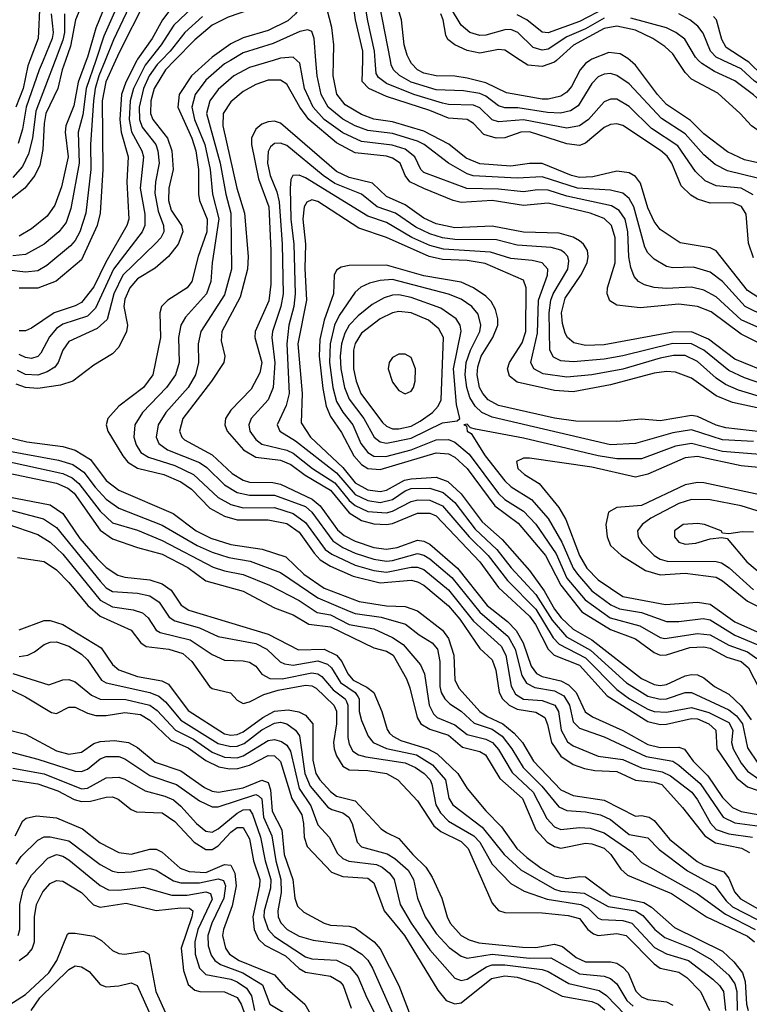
# Model space of a CAD drawing. Header units: inches. Extents: x 990535 to 1117859, y 769386 to 892122.
# Tile 730 of 1056: x 1056872 to 1059216, y 846969 to 850131. Entities that reach past the tile are written whole.
import ezdxf

# ---------------------------------------------------------------- set-up
doc = ezdxf.new("R2010")
doc.units = ezdxf.units.IN
doc.header["$MEASUREMENT"] = 0
doc.layers.add('B0854', color=7, linetype='Continuous')
doc.layers.add('B0855', color=7, linetype='Continuous')

msp = doc.modelspace()

# ---------------------------------------------------------------- linework, layer by layer
at = {"layer": 'B0854', "color": 5}
for points, elevation in [([(1057146.5, 850000), (1057126, 849950), (1057114.2, 849910), (1057109, 849870), (1057099.4, 849730), (1057100, 849650), (1057083.8, 849510), (1057064.6, 849450), (1057050, 849421.3), (1057035.4, 849404.6), (1056958.8, 849341.2), (1056930, 849324.9), (1056890, 849320.5), (1056809.7, 849329.7)], 3260), ([(1057018.6, 850000), (1057007.9, 849970), (1056994.3, 849910), (1056955.8, 849830), (1056950, 849797.6), (1056946.3, 849713.7), (1056936.6, 849663.4), (1056920.5, 849630), (1056888.2, 849590), (1056844, 849556)], 3180), ([(1057115.9, 850000), (1057085.7, 849910), (1057074.3, 849825.7), (1057060, 849770), (1057063.4, 849670), (1057035.8, 849524.2), (1057020.6, 849479.4), (1056997.6, 849450), (1056950, 849409.9), (1056890, 849376.8), (1056850, 849372.1)], 3240), ([(1056985.4, 850000), (1056923.5, 849836.5), (1056912.8, 849750), (1056900.3, 849699.7), (1056880.4, 849659.6), (1056850, 849624.4)], 3160), ([(1056904.5, 850000), (1056897.8, 849982.2), (1056883, 849910), (1056859.3, 849850)], 3120), ([(1057369.6, 850000), (1057340.3, 849970), (1057303.9, 849910), (1057293.6, 849870), (1057292.3, 849830), (1057299.8, 849810), (1057346.8, 849750), (1057360.6, 849710), (1057364.7, 849650), (1057351.2, 849590), (1057350, 849550), (1057358.9, 849518.9), (1057391.3, 849470), (1057395.7, 849450), (1057381, 849410), (1057350, 849369.9), (1057307.2, 849332.8), (1057250, 849298.2), (1057225.2, 849270), (1057210, 849233.6), (1057206.9, 849210), (1057218.3, 849150), (1057214.9, 849130), (1057190, 849078.9), (1057170, 849057.5), (1057110, 849021.2), (1057042.7, 848970), (1057002.7, 848957.3), (1056930, 848946.6), (1056890, 848949.5), (1056860.5, 848960.5)], 3380), ([(1057326.7, 850000), (1057313.6, 849986.4), (1057287.9, 849950), (1057269.4, 849910), (1057256.1, 849850), (1057256.3, 849810), (1057265.6, 849785.6), (1057308.7, 849730), (1057315.4, 849710), (1057320.2, 849670), (1057308.1, 849610), (1057306.5, 849573.5), (1057316.4, 849516.4), (1057333.6, 849470), (1057334.4, 849450), (1057324.8, 849430), (1057308.3, 849411.7), (1057203.2, 849310), (1057174.6, 849250), (1057152.4, 849167.6), (1057121.2, 849138.8), (1057030, 849097.5), (1057010.5, 849070), (1056995.9, 849030), (1056984.4, 849015.6), (1056960.3, 848999.7), (1056930, 848989.1), (1056890, 848991.8), (1056864.3, 849004.3)], 3360), ([(1056946.8, 850000), (1056934.3, 849970), (1056893.1, 849850), (1056880.7, 849779.3), (1056866.7, 849733.3)], 3140), ([(1057286.9, 850000), (1057275, 849985), (1057237.4, 849910), (1057226.9, 849870), (1057223.2, 849810), (1057231, 849771), (1057264.7, 849710), (1057269.8, 849690), (1057259.4, 849590), (1057273.5, 849506.5), (1057273.6, 849470), (1057265.7, 849450), (1057173.7, 849330), (1057115.2, 849204.8), (1057090, 849178.7), (1057010, 849153.1), (1056990, 849139.6), (1056967.7, 849112.3), (1056939.5, 849060.5), (1056930, 849049.5), (1056910, 849042.9), (1056890, 849045.8), (1056870, 849055.8)], 3340), ([(1057248.2, 850000), (1057212.4, 849930), (1057198.9, 849890), (1057193.5, 849810), (1057198, 849770), (1057220.2, 849690), (1057215.9, 849610), (1057222.3, 849490), (1057216, 849470), (1057148.3, 849351.7), (1057110, 849273.3), (1057070, 849222.7), (1057050, 849211.7), (1056982.5, 849190), (1056910, 849140.6), (1056890, 849131.9), (1056870, 849131.4)], 3320), ([(1057179.5, 850000), (1057148.5, 849931.5), (1057136.7, 849870), (1057138.7, 849650), (1057130, 849510), (1057120.7, 849470), (1057070, 849360.1), (1056988.6, 849291.4), (1056930, 849269.2), (1056870, 849269.1)], 3280), ([(1057085.6, 850000), (1057059.9, 849930), (1057046.2, 849853.8), (1057020.2, 849790), (1057018, 849770), (1057027.2, 849690), (1057006, 849594), (1056984.4, 849535.6), (1056959.9, 849500.1), (1056910, 849459.3), (1056870, 849435.6)], 3220), ([(1057478.3, 850000), (1057423.8, 849950), (1057384.2, 849890), (1057379.4, 849850), (1057424.4, 849750), (1057437.2, 849710), (1057446.2, 849650), (1057446, 849570), (1057449.8, 849550), (1057474.1, 849490), (1057472.7, 849450), (1057445.2, 849370), (1057425.2, 849290), (1057410, 849269.5), (1057348.1, 849230), (1057327.9, 849210), (1057322.3, 849190), (1057324, 849110), (1057299.2, 848990), (1057269.3, 848950), (1057190.1, 848889.9), (1057154.6, 848850), (1057149.6, 848830), (1057155.5, 848810), (1057203.3, 848730), (1057219.7, 848710), (1057250.6, 848690.6), (1057334.8, 848670), (1057390, 848646.7), (1057423.6, 848623.6), (1057482.8, 848562.8), (1057530, 848536.3), (1057570, 848525), (1057670, 848524.6), (1057730, 848513.4), (1057770, 848485.3), (1057817.5, 848417.5), (1057836.9, 848396.9), (1057870, 848376.4), (1057943.7, 848343.7), (1058030, 848322.7), (1058130, 848330.9), (1058150, 848326.2), (1058170, 848314.9), (1058250, 848248.8), (1058285.9, 848205.9), (1058350, 848111.6), (1058390, 848075.5), (1058401.7, 848041.7), (1058412.5, 847970), (1058422.6, 847950), (1058444.3, 847930), (1058470, 847917.4), (1058530, 847907.2), (1058558.6, 847890), (1058567.9, 847867.9), (1058580.8, 847810), (1058610, 847766.3), (1058650, 847739.4), (1058686.2, 847726.2), (1058719.7, 847719.7), (1058790, 847717.1), (1058850, 847689.1), (1058910, 847682.6), (1058934.8, 847674.8), (1059001.4, 847601.4), (1059073.1, 847510), (1059107.7, 847487.7), (1059190.9, 847470.9), (1059217, 847457)], 3420), ([(1057549.1, 850000), (1057530, 849988.5), (1057470, 849936.7), (1057435.7, 849890), (1057424.6, 849850), (1057433.5, 849810), (1057467.1, 849730), (1057483.3, 849650), (1057491.5, 849570), (1057511.8, 849491.8), (1057490.7, 849350), (1057486.3, 849290), (1057472, 849250), (1057404.8, 849175.2), (1057389.3, 849150), (1057382.4, 849110), (1057384.2, 849030), (1057371.9, 848990), (1057343.8, 848950), (1057266.3, 848870), (1057241.7, 848830), (1057238.2, 848790), (1057245.5, 848765.5), (1057261.5, 848741.5), (1057285.6, 848725.6), (1057370, 848699.1), (1057430, 848670.5), (1057510, 848596.9), (1057550, 848573.8), (1057590, 848563), (1057690, 848564.6), (1057750, 848545.4), (1057790, 848515.9), (1057853, 848430), (1057874.8, 848414.8), (1057950, 848379.7), (1058010, 848361.9), (1058050, 848356.8), (1058130, 848373.3), (1058150, 848373.3), (1058170, 848365.8), (1058250, 848300), (1058330, 848199.5), (1058419.1, 848119.1), (1058433.3, 848090), (1058450.8, 847990.8), (1058464.9, 847964.9), (1058490, 847949.3), (1058550, 847944.7), (1058591.3, 847930), (1058603.1, 847910), (1058611.4, 847850), (1058632.1, 847812.1), (1058650, 847799.4), (1058730, 847766.2), (1058810, 847754.9), (1058870, 847728.5), (1058935.6, 847715.6), (1058963.1, 847703.1), (1059031.7, 847650), (1059050, 847626.3), (1059090.9, 847550.9), (1059110, 847530.6), (1059150, 847516.9), (1059225.9, 847505.9)], 3440), ([(1057685.7, 850000), (1057610, 849977.7), (1057559.6, 849950), (1057510, 849906.3), (1057482.6, 849870), (1057472.3, 849830), (1057516.1, 849670), (1057534, 849570), (1057550.5, 849510), (1057552.5, 849330), (1057530, 849247.1), (1057453.8, 849130), (1057445.3, 849090), (1057446.4, 849030), (1057437.1, 848990), (1057413.1, 848950), (1057340.9, 848870), (1057317, 848830), (1057310.1, 848790), (1057319, 848770), (1057346.3, 848750), (1057450, 848709.5), (1057473.3, 848693.3), (1057530, 848637), (1057570, 848612.5), (1057610, 848604.1), (1057690, 848604.5), (1057790, 848567.2), (1057810.9, 848550), (1057877.6, 848457.6), (1057910, 848436.4), (1057950, 848418.4), (1058010, 848398.4), (1058050, 848392.6), (1058070, 848393.9), (1058150, 848416.3), (1058170, 848411.8), (1058190, 848400), (1058260.2, 848340.2), (1058350, 848228.6), (1058441.7, 848150), (1058463.3, 848110), (1058485, 848025), (1058500.1, 848000.1), (1058526.8, 847986.8), (1058590, 847975.4), (1058619.6, 847959.6), (1058638.7, 847930), (1058650, 847876.4), (1058670, 847856.3), (1058750, 847828.2), (1058885, 847765), (1058969.8, 847749.8), (1058990, 847737.3), (1059057.9, 847677.9), (1059131.5, 847570), (1059170, 847552.3), (1059250, 847541.4)], 3460), ([(1059250, 849140.4), (1059190, 849166.7), (1059110, 849241), (1059070, 849261.8), (1059030, 849271.5), (1058950, 849267.9), (1058910.6, 849270.6), (1058879.1, 849279.1), (1058859.8, 849290), (1058845.9, 849305.9), (1058835, 849335), (1058829.1, 849369.1), (1058826, 849450), (1058816.7, 849490), (1058798, 849518), (1058773.6, 849533.6), (1058630, 849564.4), (1058570, 849583), (1058535.5, 849584.5), (1058490, 849578.2), (1058410, 849586.5), (1058308.6, 849588.6), (1058170, 849640.3), (1058160.7, 849650), (1058141.3, 849690), (1058110, 849714.6), (1058068, 849728), (1057970, 849739.6), (1057910, 849767.2), (1057849.9, 849810), (1057814.3, 849850), (1057787.3, 849910), (1057771.5, 849991.5), (1057762.4, 850000)], 3460), ([(1059270, 849176.5), (1059202.2, 849210), (1059130, 849289.9), (1059090, 849320.3), (1059036.5, 849336.5), (1058970, 849334.1), (1058950, 849337.8), (1058910, 849361.8), (1058890, 849381.9), (1058880.5, 849400.5), (1058844.5, 849530), (1058830, 849556.2), (1058810, 849573.5), (1058770, 849583.1), (1058664, 849590), (1058550, 849625.7), (1058470, 849621.5), (1058329.3, 849629.3), (1058310, 849635.6), (1058249.6, 849669.6), (1058171.1, 849730), (1058150, 849740.8), (1058070, 849764.8), (1057990, 849774.8), (1057950, 849789.5), (1057910, 849811.6), (1057862.9, 849850), (1057840.1, 849890), (1057827.1, 849950), (1057823.3, 850000)], 3440), ([(1059325.9, 849185.9), (1059210, 849260.7), (1059110, 849388.5), (1059090, 849398.2), (1058994.2, 849414.2), (1058930, 849456.6), (1058910, 849482.6), (1058890, 849526.7), (1058866, 849606), (1058850, 849627), (1058830, 849639.5), (1058790, 849644), (1058713.3, 849626.7), (1058670, 849624.2), (1058644.8, 849630), (1058550, 849668.8), (1058510, 849669.5), (1058450, 849659.9), (1058350, 849668), (1058306.6, 849686.6), (1058250.7, 849730.7), (1058170, 849773.3), (1058070, 849803), (1058010, 849811.3), (1057970, 849826.5), (1057917.3, 849857.3), (1057891.1, 849891.1), (1057879, 849950), (1057880.3, 850000)], 3420), ([(1059230, 849366.2), (1059213.4, 849413.4), (1059205.8, 849505.8), (1059191.4, 849531.4), (1059163, 849543), (1059090, 849541.3), (1059050, 849554.4), (1059027.7, 849567.7), (1058997.4, 849597.4), (1058967, 849670), (1058952.1, 849692.1), (1058930.8, 849710.8), (1058810, 849791.4), (1058790, 849796.6), (1058770, 849794.4), (1058750, 849784.4), (1058690, 849734.4), (1058670, 849727.1), (1058630, 849732), (1058510, 849770.5), (1058482.4, 849770), (1058430, 849751), (1058402.4, 849750), (1058362.6, 849762.6), (1058330, 849796.9), (1058310, 849809.9), (1058250, 849814.5), (1058190, 849838.8), (1058050, 849884), (1057993.1, 849910), (1057972.4, 849932.4), (1057973.8, 850000)], 3380), ([(1059228.5, 849568.5), (1059190, 849590), (1059110, 849597.5), (1059073.8, 849613.8), (1059042.8, 849642.8), (1058986, 849726), (1058901.5, 849781.5), (1058830, 849852.1), (1058790, 849875.1), (1058770, 849875.4), (1058750, 849866.5), (1058699.5, 849810), (1058670.6, 849789.4), (1058630, 849782.1), (1058490, 849809.1), (1058410, 849802.7), (1058390, 849809.3), (1058350, 849848.1), (1058330, 849856.7), (1058250, 849858.2), (1058230, 849862.5), (1058137.9, 849890), (1058050, 849925.6), (1058024.7, 849944.7), (1058017.5, 849957.5), (1058014.3, 850000)], 3360), ([(1059242.2, 849622.2), (1059145.8, 849645.8), (1059105.9, 849665.9), (1059070, 849697), (1059010, 849764), (1058933.7, 849813.7), (1058830, 849925), (1058790, 849951.9), (1058770, 849957.7), (1058750, 849956.3), (1058730, 849947), (1058710, 849925.8), (1058666.3, 849853.7), (1058641.8, 849838.2), (1058609.8, 849830.2), (1058567.8, 849832.2), (1058472.2, 849847.8), (1058430, 849847.8), (1058410, 849854), (1058370, 849885.5), (1058350, 849893.6), (1058297.4, 849902.6), (1058210, 849905.7), (1058129.9, 849930), (1058091.8, 849951.8), (1058072.8, 849970), (1058065.6, 849985.6), (1058062.8, 850000)], 3340), ([(1058703.7, 850000), (1058689.8, 849990), (1058672.7, 849970), (1058644.2, 849915.8), (1058630, 849898.3), (1058610, 849885.4), (1058570, 849875.1), (1058550, 849875.1), (1058435.8, 849895.8), (1058370, 849928.3), (1058310, 849942.5), (1058270, 849949), (1058210, 849950), (1058170, 849959.4), (1058149.9, 849970), (1058130.3, 849990), (1058125.1, 850000)], 3320), ([(1058596, 850000), (1058590, 849994.6), (1058550, 849980.7), (1058504.8, 849984.8), (1058481.2, 850000)], 3280), ([(1059330, 849651.5), (1059200.5, 849680.5), (1059146.4, 849706.4), (1059070, 849764.7), (1059027.1, 849807.1), (1058950, 849858.4), (1058921, 849890), (1058850, 849984.5), (1058833, 850000)], 3320), ([(1060000, 849361.1), (1059950, 849361.3), (1059810, 849391.6), (1059738.5, 849438.5), (1059729.9, 849450), (1059702.2, 849530), (1059670, 849570.5), (1059630, 849589), (1059552.4, 849592.4), (1059530, 849598.5), (1059510, 849610.6), (1059485.3, 849670), (1059466.4, 849690), (1059430, 849705.1), (1059330.8, 849730), (1059252.1, 849770), (1059222.7, 849790), (1059187, 849830), (1059115.2, 849895.2), (1059030, 849939.4), (1059010, 849960.7), (1058984.2, 850000)], 3280), ([(1060000, 849409.8), (1059971.3, 849411.3), (1059890, 849434.8), (1059830, 849441.3), (1059810, 849448), (1059770, 849476.8), (1059732.1, 849550), (1059679.2, 849619.2), (1059652.2, 849632.2), (1059584.9, 849650), (1059565.4, 849665.4), (1059530.4, 849710), (1059505.4, 849725.4), (1059470, 849736.3), (1059390, 849744), (1059342.4, 849762.4), (1059277.7, 849830), (1059250, 849871.6), (1059230, 849889.5), (1059170, 849934.8), (1059104.6, 849964.6), (1059063, 849990), (1059052.8, 850000)], 3260), ([(1060000, 849460.7), (1059990, 849460.2), (1059890, 849487.1), (1059830, 849498), (1059810, 849506.8), (1059790, 849526.2), (1059759.2, 849570), (1059710, 849658.5), (1059690, 849673.6), (1059637, 849697), (1059624.5, 849710), (1059603.7, 849750), (1059590, 849762.3), (1059550, 849778.7), (1059410, 849777.6), (1059374.4, 849790), (1059330, 849848.9), (1059270, 849909.5), (1059233, 849933), (1059190, 849972.5), (1059132.2, 850000)], 3240), ([(1060000, 849514), (1059994.7, 849514.7), (1059830, 849557.8), (1059790, 849591.4), (1059770, 849625.9), (1059750, 849677.5), (1059730, 849706.8), (1059681.5, 849741.5), (1059620.7, 849810), (1059590, 849827.9), (1059570, 849831.6), (1059450, 849818.6), (1059430, 849818.7), (1059405.7, 849825.7), (1059384.5, 849844.5), (1059350, 849895.4), (1059259.7, 849950), (1059214.5, 849994.5), (1059206, 850000)], 3220), ([(1059290, 849071.2), (1059190, 849120.8), (1059093.1, 849193.1), (1059049.7, 849210.3), (1058990, 849216.9), (1058865.6, 849205.6), (1058790, 849214.6), (1058767.7, 849227.7), (1058759.2, 849250), (1058760.8, 849270), (1058784.7, 849350), (1058785, 849430), (1058772.9, 849470), (1058750, 849492.4), (1058704.2, 849510), (1058570, 849541.5), (1058490, 849533.7), (1058390, 849549.8), (1058290, 849543.8), (1058264.9, 849550), (1058170, 849588.7), (1058125.1, 849610), (1058110.5, 849630), (1058094.6, 849670), (1058070, 849686.1), (1058050, 849692.2), (1057950, 849703.6), (1057890, 849735), (1057801.3, 849810), (1057771.8, 849850), (1057730, 849923.6), (1057710, 849937), (1057670, 849936.3), (1057630, 849922.3), (1057590, 849899.7), (1057550, 849866.9), (1057525.5, 849830), (1057524, 849790), (1057569.9, 849589.9), (1057593.9, 849510), (1057605.6, 849370), (1057604, 849330), (1057579.9, 849240.1), (1057521, 849130), (1057519.4, 849099.4), (1057530.6, 849050), (1057527.6, 849030), (1057488.1, 848970), (1057396.2, 848850), (1057385.5, 848810), (1057392.3, 848790), (1057401.6, 848781.6), (1057490, 848733.7), (1057554.1, 848674.1), (1057590, 848651.9), (1057610, 848646.3), (1057684.6, 848644.6), (1057710, 848639), (1057811.3, 848591.3), (1057837.3, 848570), (1057892.5, 848492.5), (1057914.5, 848474.5), (1057950, 848456.5), (1058010, 848435.9), (1058050, 848430.6), (1058084.3, 848435.7), (1058150, 848459.7), (1058170, 848456.9), (1058190, 848446.5), (1058278.5, 848370), (1058374, 848250), (1058438.7, 848198.7), (1058466.8, 848170), (1058489.5, 848130), (1058515.2, 848055.2), (1058532, 848032), (1058550, 848022.2), (1058610, 848008.1), (1058635.3, 847995.3), (1058659.9, 847970), (1058688.7, 847908.7), (1058712.5, 847892.5), (1058810, 847848.7), (1058890, 847803.2), (1058930, 847793.7), (1058990, 847795.5), (1059008.3, 847788.3), (1059035.7, 847750), (1059082.5, 847702.5), (1059130, 847633.2), (1059161.5, 847601.5), (1059190, 847588), (1059273.4, 847573.4)], 3480), ([(1059290, 848991.4), (1059170, 849040.9), (1059085.2, 849105.2), (1059030, 849128.8), (1058970, 849127.3), (1058750, 849086.7), (1058690, 849085.1), (1058652.7, 849092.7), (1058631.8, 849110), (1058624.2, 849124.2), (1058615.3, 849155.3), (1058612.5, 849190), (1058623.9, 849236.1), (1058674.8, 849310), (1058694.8, 849350), (1058698.4, 849370), (1058695.8, 849390), (1058683.5, 849410), (1058670, 849420.9), (1058650, 849432.5), (1058605.4, 849445.4), (1058490, 849448), (1058390, 849467.5), (1058270, 849462.2), (1058210, 849474.8), (1058170, 849493.3), (1058110, 849536.1), (1058050, 849562.5), (1058005.8, 849605.8), (1057930, 849624.2), (1057890, 849643.4), (1057710, 849798.6), (1057690, 849804.4), (1057670, 849803), (1057650, 849795.4), (1057630, 849779.2), (1057617, 849750), (1057616.1, 849730), (1057639.4, 849619.4), (1057672.2, 849530), (1057679.2, 849390), (1057678.8, 849281.2), (1057672.3, 849227.7), (1057628.3, 849130), (1057627.5, 849110), (1057649.4, 849030), (1057643.6, 848996.4), (1057615.1, 848944.9), (1057550, 848876.9), (1057533.1, 848850), (1057530.8, 848830), (1057537.9, 848810), (1057591.1, 848750), (1057630, 848726.6), (1057710, 848716.3), (1057742.8, 848702.8), (1057788.7, 848668.7), (1057870, 848620.2), (1057930, 848547.4), (1057970, 848523.1), (1058010, 848512.5), (1058050, 848510), (1058070, 848513.3), (1058150, 848546.5), (1058190, 848546.6), (1058210, 848537.4), (1058350, 848390), (1058410, 848307.9), (1058510, 848215.1), (1058528.6, 848188.6), (1058569.5, 848109.5), (1058589.4, 848090), (1058670, 848058.2), (1058759.7, 847959.7), (1058890, 847877.8), (1058930, 847868.3), (1058950, 847868.9), (1059030, 847887.2), (1059050, 847885.6), (1059086.3, 847870), (1059108.3, 847850), (1059111.2, 847790), (1059175.6, 847695.6), (1059210, 847667.8), (1059310, 847633.2)], 3520), ([(1059290, 848950.2), (1059201, 848981), (1059150, 849004.5), (1059070, 849069.2), (1059029.8, 849089.8), (1058970, 849090.7), (1058810, 849051.5), (1058750, 849041.1), (1058650, 849031.8), (1058610, 849035.6), (1058586.7, 849046.7), (1058574.9, 849070), (1058573, 849190), (1058578, 849230), (1058585.3, 849250), (1058632.5, 849330), (1058636.2, 849356.2), (1058633.3, 849370), (1058622.3, 849382.3), (1058610, 849390.8), (1058579.1, 849399.1), (1058470, 849407.2), (1058404.2, 849424.2), (1058270, 849425.3), (1058230, 849430.7), (1058190, 849442.7), (1058145, 849465), (1058079.1, 849510), (1058020.8, 849530), (1057970.1, 849570.1), (1057884.8, 849604.8), (1057846.8, 849630), (1057730, 849726.6), (1057710, 849733.8), (1057690, 849732.9), (1057677.9, 849722.1), (1057670, 849707.6), (1057668.1, 849670), (1057676.5, 849630), (1057698.5, 849578.5), (1057705.9, 849545.9), (1057715.2, 849410), (1057717.9, 849250), (1057710.9, 849210), (1057684.3, 849130), (1057682.4, 849110), (1057691.5, 849028.5), (1057686.3, 848950), (1057670.1, 848910), (1057615.7, 848850), (1057608.5, 848830), (1057611.6, 848810), (1057630, 848782.5), (1057650, 848767.9), (1057730, 848748.3), (1057750, 848738.8), (1057812.9, 848690), (1057884, 848644), (1057930, 848586.8), (1057950, 848570.6), (1057990, 848552.1), (1058050, 848547), (1058070, 848552.5), (1058130, 848583.8), (1058151, 848589), (1058190, 848588.2), (1058230, 848570), (1058315.8, 848470), (1058376.8, 848410), (1058438.8, 848330), (1058530, 848237.6), (1058586.2, 848146.2), (1058605.2, 848125.2), (1058690, 848081.8), (1058790, 847979.7), (1058831.3, 847950), (1058890, 847916.9), (1058910, 847910), (1058950, 847907.9), (1059030, 847922.4), (1059086.2, 847906.2), (1059150, 847873.7), (1059162.8, 847850), (1059159.1, 847810), (1059164.6, 847790), (1059190, 847743.2), (1059210, 847717.4), (1059250, 847690.3)], 3540), ([(1059270, 848914.9), (1059181.7, 848941.7), (1059139.8, 848959.8), (1059110, 848979.5), (1059050, 849033.6), (1059010, 849052.3), (1058972, 849052), (1058930, 849044.4), (1058810, 849009.1), (1058710, 848990), (1058630, 848983), (1058554.1, 848994.1), (1058523.7, 849010), (1058513.6, 849030), (1058535.9, 849124.1), (1058538.5, 849230), (1058567.2, 849310), (1058568.3, 849330), (1058550.5, 849350), (1058517.9, 849357.9), (1058450, 849364.2), (1058384.5, 849384.5), (1058233.8, 849393.8), (1058190, 849405.4), (1058131.7, 849431.7), (1058050, 849479.5), (1057990, 849500.1), (1057790, 849623.1), (1057770, 849631.4), (1057749.7, 849630.3), (1057742.8, 849617.2), (1057740.7, 849590), (1057743, 849490), (1057752.1, 849410), (1057756.5, 849250), (1057752.6, 849210), (1057736.9, 849150), (1057730.6, 849090), (1057737.3, 848930), (1057727.8, 848892.2), (1057699.1, 848830), (1057707.8, 848810), (1057758.2, 848778.2), (1057890, 848675.8), (1057950, 848606.3), (1057990, 848586.6), (1058030, 848580.2), (1058069.3, 848590.7), (1058110, 848618), (1058130, 848625.2), (1058190, 848626.6), (1058232.5, 848612.5), (1058270, 848580.4), (1058335.3, 848495.3), (1058404.9, 848430), (1058451, 848371), (1058530, 848284.8), (1058582.4, 848202.4), (1058628.8, 848148.8), (1058706.1, 848106.1), (1058821.5, 848001.5), (1058890, 847958.7), (1058930, 847949), (1058949.7, 847950.3), (1059010, 847970.3), (1059030, 847971), (1059150, 847914.9), (1059175.2, 847895.2), (1059194.5, 847870), (1059210, 847793.1), (1059243.3, 847743.3)], 3560), ([(1059290, 848873.9), (1059161.9, 848901.9), (1059110, 848923.5), (1059030, 848979.9), (1058979.2, 848999.2), (1058950, 849001), (1058910, 848995.9), (1058770, 848957.9), (1058650, 848936.4), (1058590, 848940.2), (1058470, 848967.1), (1058445.8, 848985.8), (1058439.3, 849010), (1058445, 849030), (1058486.3, 849093.7), (1058497.7, 849130), (1058498.8, 849270), (1058490, 849294.8), (1058367.7, 849347.7), (1058310, 849357.8), (1058230, 849360.9), (1058187.9, 849370), (1058050, 849431.2), (1057961.8, 849461.8), (1057830, 849547.4), (1057810, 849552.3), (1057794.7, 849545.3), (1057786.3, 849530), (1057781.6, 849490), (1057789.8, 849410), (1057787.9, 849332.1), (1057793.5, 849230), (1057765.4, 849090), (1057779.8, 848930), (1057776.6, 848836.6), (1057806.4, 848790), (1057910, 848692.5), (1057950, 848643.8), (1057990, 848620.8), (1058030, 848615.4), (1058050, 848619.8), (1058108, 848652), (1058130, 848656.6), (1058210, 848661.4), (1058247.7, 848647.7), (1058290, 848608), (1058358, 848518), (1058422, 848462), (1058510, 848362), (1058557.2, 848297.2), (1058590, 848237.7), (1058611.7, 848210), (1058650, 848173.6), (1058710, 848139.7), (1058870, 848015.6), (1058910, 847996.4), (1058930, 847993.4), (1058950, 847995.7), (1059010, 848023.8), (1059030, 848028.2), (1059050, 848026.8), (1059070, 848017.2), (1059104.7, 847990), (1059150, 847965.3), (1059190, 847928), (1059222.5, 847882.5)], 3580), ([(1059290, 848803.2), (1059140.8, 848820.8), (1059110, 848829.1), (1059050, 848857), (1059030, 848860.4), (1058930, 848842.9), (1058870, 848847.6), (1058790, 848840.9), (1058658.3, 848841.7), (1058590, 848851.5), (1058410, 848892.2), (1058376.7, 848910), (1058359.4, 848930), (1058349.3, 848950), (1058341.3, 848990), (1058343.5, 849016.5), (1058354.1, 849050), (1058392.5, 849110), (1058407.6, 849150), (1058408.1, 849170), (1058400.4, 849200.4), (1058386.2, 849226.2), (1058370, 849243.5), (1058330, 849269.9), (1058290, 849287.7), (1058170, 849307.9), (1058050, 849342.6), (1057930, 849341), (1057904.3, 849335.7), (1057890, 849326.3), (1057882.6, 849310), (1057880.5, 849250), (1057850, 849166.4), (1057836, 849104), (1057834.5, 849050), (1057846.2, 848946.2), (1057856.5, 848890), (1057870, 848856.9), (1057905.3, 848805.3), (1057945.6, 848730), (1057970, 848702.5), (1057990, 848689.8), (1058030, 848687), (1058210, 848739.6), (1058250, 848736.3), (1058270, 848726.3), (1058309.4, 848689.4), (1058398.7, 848570), (1058473.8, 848513.8), (1058561.7, 848410), (1058610, 848315.4), (1058677.9, 848230), (1058770, 848172.4), (1058850, 848143.1), (1058910, 848098.9), (1058930, 848090.6), (1058950, 848091.3), (1059024.9, 848115.1), (1059070, 848117.3), (1059090, 848112.4), (1059143.7, 848083.7), (1059190.3, 848070.3), (1059213.8, 848050), (1059264.7, 847950)], 3620), ([(1059230, 848776.7), (1059130, 848781.6), (1059030, 848813.5), (1058970, 848804.4), (1058850, 848770.2), (1058770, 848766), (1058390, 848854.6), (1058356.9, 848870), (1058334.7, 848890), (1058318, 848918), (1058308.2, 848950), (1058302.9, 848990), (1058306.2, 849030), (1058320.4, 849070), (1058349.9, 849130), (1058353.7, 849150), (1058345, 849185), (1058324.8, 849210), (1058290, 849233.2), (1058249.8, 849249.8), (1058070, 849296.1), (1058030, 849293.5), (1057995.7, 849284.3), (1057967.6, 849272.4), (1057950, 849255.5), (1057898.6, 849181.4), (1057883.4, 849150), (1057869.2, 849090), (1057867.4, 849030), (1057878.4, 848950), (1057890, 848905), (1057910, 848870.7), (1057942.5, 848830), (1057967.5, 848770), (1057990, 848740.8), (1058010, 848729.6), (1058048.6, 848728.6), (1058130.1, 848750.1), (1058210, 848781.8), (1058250, 848782.6), (1058270, 848773.8), (1058315.9, 848735.9), (1058410, 848609.2), (1058430, 848590.6), (1058490, 848553), (1058530.6, 848510.6), (1058595.7, 848415.7), (1058630, 848337.9), (1058688.1, 848268.1), (1058768.8, 848210), (1058864.4, 848184.4), (1058930, 848146.8), (1058944.3, 848144.3), (1059050, 848159.7), (1059090, 848155.2), (1059150, 848122.1), (1059210, 848100.9), (1059240, 848080)], 3640), ([(1059250, 848734.4), (1059130, 848744.7), (1059030, 848769.5), (1058979.1, 848760.9), (1058870, 848721.2), (1058790, 848721.2), (1058730, 848730.8), (1058490, 848786.9), (1058336.5, 848816.5), (1058320.5, 848820.5), (1058310, 848831.9), (1058298.8, 848830), (1058307.2, 848827.2), (1058309.5, 848810), (1058322.6, 848802.6), (1058367.6, 848730), (1058430.7, 848650), (1058451.1, 848631.1), (1058516, 848590), (1058569.6, 848529.6), (1058613.5, 848453.5), (1058649.6, 848370), (1058663.5, 848350), (1058710, 848297.4), (1058771.5, 848251.5), (1058798.7, 848238.7), (1058870, 848226.9), (1058950, 848198.9), (1058990, 848198.2), (1059067.9, 848207.9), (1059090, 848203.4), (1059170, 848154.5), (1059243.8, 848123.8)], 3660), ([(1056832.6, 848790), (1056895.1, 848775.1), (1057010, 848760.2), (1057050, 848749), (1057098.8, 848718.8), (1057150, 848650.7), (1057190, 848620.3), (1057365.1, 848545.1), (1057438.9, 848490), (1057485.9, 848465.9), (1057550, 848445.7), (1057650.9, 848430.9), (1057726.4, 848406.4), (1057785, 848350), (1057850, 848305.6), (1057962.7, 848262.7), (1058050, 848249.1), (1058110, 848246.8), (1058150, 848232.2), (1058230, 848170.3), (1058250, 848143.8), (1058266.8, 848090), (1058269.8, 848010), (1058283.5, 847983.5), (1058350.1, 847910), (1058373.5, 847893.5), (1058423.9, 847870), (1058460.1, 847840.1), (1058487.5, 847810), (1058522.4, 847750), (1058610, 847657.5), (1058650, 847640.2), (1058750, 847624.6), (1058850, 847573.8), (1058870, 847575.4), (1058894.3, 847570), (1058910, 847559.9), (1058959.5, 847499.5), (1059048.1, 847428.1), (1059070, 847415.8), (1059134.4, 847394.4), (1059150, 847374.9), (1059168.9, 847330), (1059187.5, 847307.5), (1059289.8, 847249.8)], 3380), ([(1056827.6, 848747.6), (1056996.6, 848716.6), (1057043, 848703), (1057078.3, 848678.3), (1057114.1, 848630), (1057150, 848591.5), (1057190, 848562.6), (1057330, 848507.7), (1057442.1, 848442.1), (1057490, 848420.7), (1057543.6, 848403.6), (1057612.6, 848392.6), (1057710, 848355.6), (1057830, 848274.7), (1057930, 848231.8), (1057950, 848224.5), (1058032.7, 848212.7), (1058111.9, 848190), (1058155.3, 848155.3), (1058196.8, 848130), (1058213.7, 848110), (1058221.8, 848070), (1058221.9, 847990), (1058226.3, 847970), (1058237.3, 847950), (1058253.7, 847933.7), (1058290.7, 847910.7), (1058331.8, 847871.8), (1058390, 847852.8), (1058421.5, 847830), (1058453, 847790), (1058489.3, 847730), (1058548.9, 847670), (1058603.5, 847603.5), (1058630, 847591.7), (1058690, 847587.8), (1058737.5, 847577.5), (1058770, 847562.6), (1058830, 847515.1), (1058890, 847503.4), (1058925.9, 847465.9), (1059017.8, 847397.8), (1059105.1, 847350), (1059141.5, 847301.5), (1059162.4, 847282.4), (1059241.4, 847241.4)], 3360), ([(1059290, 848688.7), (1059190, 848698.8), (1059050, 848728.1), (1059010, 848724.3), (1058890, 848671), (1058850, 848662.1), (1058710, 848693.7), (1058510, 848722.4), (1058490, 848723.4), (1058467.6, 848712.4), (1058472.6, 848690), (1058494, 848670), (1058541.2, 848641.2), (1058604, 848564), (1058626, 848526), (1058670.9, 848410), (1058694.2, 848370), (1058730, 848332.3), (1058810, 848278.5), (1058947.1, 848252.9), (1059050, 848260.4), (1059090, 848254), (1059170, 848197.6), (1059270, 848152.3)], 3680), ([(1056810, 848717.8), (1057010, 848674.1), (1057040, 848660), (1057061.9, 848641.9), (1057130, 848552.2), (1057170, 848514.8), (1057250, 848491.5), (1057330, 848459), (1057492.9, 848372.9), (1057530, 848360.8), (1057590, 848349.8), (1057674.7, 848314.7), (1057770, 848265.5), (1057827.6, 848227.6), (1057870, 848219.8), (1057930, 848188.9), (1058010, 848175.2), (1058070, 848147.2), (1058104.2, 848124.2), (1058159.4, 848059.4), (1058171.9, 848030), (1058187, 847930), (1058201.8, 847901.8), (1058213.5, 847890), (1058270, 847866.4), (1058310, 847835.3), (1058370, 847821.2), (1058390.8, 847810), (1058410, 847787.1), (1058453.9, 847713.9), (1058521.9, 847650), (1058565.7, 847565.7), (1058590, 847539.1), (1058610, 847530.4), (1058670, 847537), (1058705, 847535), (1058750, 847520.1), (1058838.8, 847458.8), (1058870, 847425.1), (1059050, 847324.6), (1059139.2, 847259.2), (1059235.2, 847210)], 3340), ([(1056790, 848684.8), (1056990, 848643), (1057026.7, 848626.7), (1057046.3, 848610), (1057130, 848491.2), (1057170, 848463.8), (1057250, 848435.7), (1057330, 848414.5), (1057411.5, 848371.5), (1057470, 848329.5), (1057590, 848296.2), (1057690, 848242.3), (1057750, 848219.7), (1057801.1, 848190), (1057870, 848181.7), (1058010, 848113.7), (1058050, 848102.9), (1058071.7, 848090), (1058114.3, 848014.3), (1058125.6, 847985.6), (1058149.1, 847890), (1058160.7, 847870), (1058190, 847852.4), (1058250, 847833.4), (1058295, 847795), (1058350, 847781.1), (1058368, 847770), (1058414.6, 847694.6), (1058487.6, 847630), (1058529.8, 847530), (1058567, 847490), (1058590, 847476.5), (1058610, 847471.1), (1058690, 847486.3), (1058710, 847484.8), (1058750, 847470.7), (1058771.6, 847450), (1058803.5, 847403.5), (1058824.3, 847384.3), (1058965.6, 847325.6), (1059078.6, 847250), (1059210, 847188.5), (1059232.5, 847170)], 3320), ([(1059310, 848592.3), (1059070, 848644.1), (1059050, 848644.9), (1059010, 848637.3), (1058870, 848570.7), (1058790, 848564.3), (1058764.1, 848550), (1058755.3, 848510), (1058759.7, 848470), (1058770, 848442.7), (1058805, 848410), (1058882.7, 848362.7), (1058930, 848348.7), (1059010, 848353.3), (1059110, 848340.5), (1059130, 848329.3), (1059210, 848263.5), (1059470, 848135.3)], 3720), ([(1056830, 848600), (1056970, 848572.8), (1057010, 848545.7), (1057064.7, 848464.7), (1057120.3, 848400.3), (1057150, 848372.1), (1057187.1, 848347.1), (1057210, 848340.3), (1057290, 848332.2), (1057330, 848319.7), (1057358.7, 848298.7), (1057390.7, 848250.7), (1057415, 848235), (1057670, 848158.3), (1057767.7, 848107.7), (1057850, 848109.8), (1057889.7, 848090), (1057906.8, 848070), (1057925.9, 848030), (1057942.7, 848010), (1057987.6, 847987.6), (1058009.3, 847970), (1058035.7, 847910), (1058052, 847852), (1058060.4, 847840.4), (1058070.5, 847830), (1058096.7, 847816.7), (1058183, 847790), (1058213.2, 847773.2), (1058279.6, 847710), (1058310, 847661.9), (1058370, 847590.1), (1058419.5, 847539.5), (1058469.5, 847470), (1058500.9, 847440.9), (1058547, 847407), (1058590, 847382.3), (1058630, 847372.9), (1058670, 847380.1), (1058690, 847378.9), (1058770, 847318.6), (1058876.7, 847296.7), (1058901.3, 847281.3), (1058975.7, 847215.7), (1059130, 847139.5), (1059166.2, 847106.2), (1059193.9, 847070), (1059202.7, 847042.7), (1059206.5, 846970), (1059212.5, 846950)], 3280), ([(1059310, 848532.8), (1059190, 848570), (1059090, 848588.7), (1059030, 848589.9), (1058990, 848577.7), (1058899.6, 848530), (1058871.3, 848510), (1058857.2, 848490), (1058859.3, 848470), (1058871.1, 848450), (1058910, 848410.5), (1058930, 848398.3), (1058952.3, 848392.3), (1059110, 848391.2), (1059126.4, 848386.4), (1059150.9, 848370.9), (1059230, 848300.6)], 3740), ([(1056830, 848558.8), (1056947.9, 848527.9), (1056990, 848500.2), (1057130, 848328.4), (1057150, 848307), (1057170, 848294.7), (1057250, 848289.6), (1057290, 848281.2), (1057320.3, 848260.3), (1057352.3, 848212.3), (1057370, 848200.2), (1057450, 848177.9), (1057510, 848150.6), (1057630, 848127.9), (1057666.2, 848110), (1057709, 848069), (1057722.5, 848062.5), (1057750, 848058.4), (1057830, 848072.7), (1057861.1, 848061.1), (1057873.1, 848050), (1057902.7, 848002.7), (1057949.8, 847970), (1057958.2, 847958.2), (1057962.7, 847950), (1057963, 847910), (1057970, 847881), (1057991.6, 847830), (1058007.4, 847810), (1058050.7, 847790.7), (1058147.2, 847770), (1058198.6, 847738.6), (1058240.3, 847690), (1058251.1, 847631.1), (1058263.5, 847610), (1058358.2, 847538.2), (1058428.8, 847450), (1058481.5, 847401.5), (1058590, 847338.7), (1058610, 847332.7), (1058685.8, 847325.8), (1058762.9, 847282.9), (1058850, 847269.8), (1058874, 847254), (1058912.6, 847210), (1058944.4, 847184.4), (1059030, 847149.8), (1059093.3, 847113.3), (1059150, 847062.5), (1059170, 847035.6), (1059176.2, 847010), (1059176.9, 846950)], 3260), ([(1056830, 848511.8), (1056930, 848477.6), (1056970, 848452.8), (1057010, 848415.1), (1057130, 848267.2), (1057170, 848245.2), (1057236, 848236), (1057266.5, 848226.5), (1057284.3, 848210), (1057310, 848171.1), (1057323.6, 848163.6), (1057419.4, 848139.4), (1057490, 848092.4), (1057530, 848074.3), (1057590, 848072.7), (1057610, 848067.9), (1057630, 848054.7), (1057649.8, 848029.8), (1057675.3, 848015.3), (1057714.6, 848014.6), (1057810, 848033.3), (1057830, 848030.5), (1057842.3, 848022.3), (1057879.1, 847979.1), (1057917.9, 847950), (1057922.1, 847942.1), (1057926.4, 847930), (1057925.6, 847825.6), (1057930, 847804.3), (1057942.6, 847782.6), (1057960.2, 847770), (1057983.6, 847763.6), (1058110, 847745.1), (1058143.6, 847730), (1058171.4, 847710), (1058190.1, 847690), (1058196, 847676), (1058208.7, 847610), (1058223.9, 847583.9), (1058250, 847557.6), (1058331.4, 847510), (1058350, 847490), (1058390, 847419.5), (1058450, 847357), (1058492.7, 847332.7), (1058566.8, 847306.8), (1058674.6, 847290), (1058698, 847278), (1058730, 847245.9), (1058741.6, 847241.6), (1058810, 847238.7), (1058838.5, 847230), (1058911.7, 847151.7), (1058950, 847131.8), (1059020.3, 847110), (1059099.3, 847050), (1059120.6, 847030), (1059133.6, 847010), (1059139.8, 846950)], 3240), ([(1059230, 848485.4), (1059193.6, 848486.4), (1059150, 848479.5), (1059130, 848482), (1059125.2, 848490), (1059072.3, 848510), (1059050, 848513.1), (1059003.8, 848510), (1058975.8, 848490), (1058975.2, 848470), (1058990, 848453.6), (1059010, 848447), (1059044.5, 848450), (1059090, 848464.4), (1059128.2, 848468.2), (1059145.4, 848465.4), (1059208.3, 848390), (1059254.8, 848350)], 3760), ([(1056864.4, 848404.4), (1056950, 848391.3), (1056990, 848364.2), (1057030, 848323.8), (1057090.2, 848250.2), (1057130, 848215.2), (1057230, 848170.8), (1057260.7, 848130), (1057278.2, 848118.2), (1057351.5, 848110), (1057395.5, 848095.5), (1057425, 848070), (1057481.5, 847990), (1057490, 847983.4), (1057549.4, 847969.4), (1057570, 847946), (1057590, 847934.9), (1057610, 847940.2), (1057655.8, 847964.2), (1057702.3, 847977.7), (1057790, 847994.2), (1057810, 847992), (1057824, 847984), (1057881.5, 847930), (1057890, 847910.1), (1057889.7, 847870), (1057880.1, 847810), (1057882.2, 847790), (1057890, 847766.8), (1057910, 847733.8), (1057930, 847722.5), (1057990, 847720.6), (1058050, 847710), (1058086.7, 847690), (1058150, 847622.2), (1058202, 847542), (1058224.6, 847524.6), (1058290, 847492.2), (1058312.3, 847470), (1058390, 847294.4), (1058410, 847271), (1058430, 847264.2), (1058550, 847263.5), (1058634.1, 847254.1), (1058670, 847244.4), (1058696.8, 847210), (1058715.4, 847195.4), (1058730.5, 847190.5), (1058790, 847197.1), (1058820.3, 847190), (1058910, 847098.8), (1058930, 847085.9), (1058990, 847072.5), (1059015.3, 847055.3), (1059059.1, 847010), (1059088.3, 846950)], 3220), ([(1056870, 848171.5), (1056950, 848201.9), (1056970, 848202), (1057010, 848188.6), (1057133.6, 848113.6), (1057170, 848060.1), (1057190, 848043.2), (1057250, 848021.5), (1057328.2, 848008.2), (1057350, 847997.8), (1057412.8, 847912.8), (1057530, 847838), (1057550, 847833.7), (1057570, 847835.5), (1057590, 847843.7), (1057652.8, 847890), (1057690, 847911), (1057734.8, 847914.8), (1057768.2, 847908.2), (1057790, 847897.8), (1057813.6, 847870), (1057813.6, 847753.6), (1057823.7, 847710), (1057835.8, 847690), (1057870, 847652.2), (1057890, 847637.6), (1057950, 847622.6), (1058033.3, 847533.3), (1058050, 847520.6), (1058090, 847502.1), (1058134.9, 847450), (1058176.9, 847410), (1058197.1, 847377.1), (1058228, 847310), (1058245.2, 847250), (1058255.4, 847230), (1058290.7, 847190.7), (1058316.1, 847176.1), (1058346.8, 847166.8), (1058487.2, 847152.8), (1058530, 847151.6), (1058590, 847162.3), (1058615.3, 847155.3), (1058659.8, 847119.8), (1058690, 847105.5), (1058770, 847105.9), (1058790, 847101.2), (1058810, 847088.4), (1058826.4, 847070), (1058851.5, 847011.5), (1058870, 846993.4), (1058890, 846984.8), (1058950, 846977.4), (1058970, 846966.2)], 3180), ([(1056870, 848085.9), (1056897.6, 848090), (1056919.4, 848100.6), (1056950, 848124.7), (1056970, 848132.4), (1056990, 848132.9), (1057030, 848119.3), (1057070, 848094), (1057090, 848075.4), (1057134.8, 848010), (1057150, 848001.9), (1057290, 847970.5), (1057319, 847959), (1057340.4, 847940.4), (1057390, 847881.8), (1057510, 847806.6), (1057550, 847796.9), (1057570, 847798.3), (1057592.8, 847807.2), (1057650, 847850.2), (1057690, 847872.4), (1057710, 847874.8), (1057730, 847869.7), (1057757.7, 847850), (1057771.2, 847831.2), (1057787.8, 847710), (1057805.5, 847670), (1057862.2, 847602.2), (1057874.4, 847594.4), (1057910, 847584.5), (1057928.8, 847570), (1057939.6, 847550), (1057956.1, 847490), (1057970, 847475.2), (1058052.2, 847452.2), (1058077.4, 847437.4), (1058120, 847400), (1058137.2, 847370), (1058150.1, 847310), (1058174.8, 847250), (1058210, 847197), (1058251.4, 847151.4), (1058290, 847124.3), (1058310, 847117.2), (1058390, 847130.8), (1058510, 847117.4), (1058578.2, 847118.2), (1058670, 847067.1), (1058750, 847059.7), (1058770, 847052.7), (1058790, 847035), (1058822.1, 846982.1), (1058843.2, 846963.2)], 3160), ([(1056850, 848032), (1056965.3, 847994.7), (1057010, 848010.7), (1057030, 848012.1), (1057050, 848005.1), (1057102.3, 847962.3), (1057130, 847948.8), (1057212.3, 847947.7), (1057289.9, 847929.9), (1057313.2, 847913.2), (1057372.6, 847850), (1057430, 847821.1), (1057490, 847778.8), (1057530, 847763.4), (1057570, 847761.2), (1057590, 847766.8), (1057670, 847816.7), (1057690, 847819.2), (1057713.1, 847813.1), (1057730, 847800.9), (1057741.7, 847781.7), (1057770, 847661.8), (1057807.1, 847607.1), (1057830, 847545.7), (1057865.7, 847505.7), (1057893.2, 847453.2), (1057910, 847437.9), (1057928.8, 847428.8), (1058018.4, 847418.4), (1058036.2, 847410), (1058060.2, 847390), (1058074.6, 847370), (1058094.5, 847290), (1058129.8, 847230), (1058190, 847144.2), (1058270, 847052.9), (1058290, 847046), (1058310, 847049.7), (1058372.1, 847090), (1058390, 847096), (1058430, 847096.2), (1058550, 847081.2), (1058570, 847074.4), (1058635.7, 847035.7), (1058733.5, 847013.5), (1058757.7, 846997.7), (1058816.4, 846936.4)], 3140), ([(1056813.6, 847993.6), (1056890, 847956.5), (1056973.5, 847906.5), (1056990, 847902.7), (1057030, 847923), (1057050, 847923.7), (1057090, 847904.2), (1057116.7, 847896.7), (1057150, 847897.1), (1057210, 847906.8), (1057259.7, 847899.7), (1057290, 847881.7), (1057357, 847817), (1057412.7, 847792.7), (1057470, 847752), (1057511.5, 847731.5), (1057545.4, 847725.4), (1057573, 847727), (1057610, 847737.6), (1057670, 847768.2), (1057690, 847767), (1057710, 847748.7), (1057745.8, 847630), (1057777.9, 847577.9), (1057784, 847550), (1057785.6, 847505.6), (1057795.8, 847475.8), (1057873.3, 847393.3), (1057910, 847380.1), (1057990, 847374.5), (1058010, 847359.3), (1058042.4, 847270), (1058108.1, 847190), (1058215, 847015), (1058242, 846982), (1058270, 846970.5), (1058290, 846973.7), (1058387.5, 847052.5), (1058430, 847060.7), (1058470, 847056.1), (1058536.5, 847036.5), (1058615.2, 846995.2), (1058710, 846978), (1058730, 846969.4), (1058751.8, 846951.8)], 3120), ([(1056810, 847857), (1056890, 847836.7), (1056990, 847782.8), (1057030, 847772.8), (1057070, 847779.2), (1057110, 847806.6), (1057130, 847813.7), (1057176, 847816), (1057221.8, 847810), (1057250, 847793.5), (1057307.1, 847747.1), (1057390, 847718.5), (1057465.8, 847665.8), (1057490, 847654.1), (1057510.9, 847650.9), (1057590, 847663.9), (1057650, 847688.8), (1057670, 847681.1), (1057678, 847658), (1057682.5, 847590), (1057713.8, 847530), (1057721.2, 847450), (1057749.6, 847370), (1057755.9, 847310), (1057764.4, 847284.4), (1057784.8, 847264.8), (1057850, 847229.7), (1057870, 847223.4), (1057930, 847220.6), (1057950, 847214.8), (1058011.2, 847170), (1058030, 847147.1), (1058089.5, 847030), (1058128.9, 846928.9)], 3080), ([(1056803.5, 847790), (1056930, 847756.1), (1057050, 847717.7), (1057070, 847716.5), (1057090, 847724.8), (1057130, 847757), (1057150, 847765.3), (1057190, 847765.3), (1057210, 847757.1), (1057290, 847703.5), (1057375.3, 847675.3), (1057450, 847622.3), (1057490, 847603.4), (1057510, 847602.9), (1057630, 847642.9), (1057639.2, 847639.2), (1057649.6, 847629.6), (1057655.5, 847570), (1057682, 847510), (1057694.8, 847430), (1057711.3, 847370), (1057711.6, 847328.4), (1057700.8, 847270), (1057701.8, 847250), (1057710.8, 847230.8), (1057731.2, 847210), (1057770, 847188.4), (1057815, 847175), (1057910, 847162.8), (1057933.8, 847153.8), (1057971, 847130), (1057990.8, 847110.8), (1058005.8, 847085.8), (1058090, 846895.1)], 3060), ([(1056850, 847727.3), (1056950, 847708.9), (1057070, 847661.6), (1057090, 847663.1), (1057150, 847696.5), (1057190, 847699), (1057210, 847692.1), (1057274.6, 847654.6), (1057337.8, 847637.8), (1057365.5, 847625.5), (1057390, 847605.7), (1057440.1, 847550), (1057470, 847525.5), (1057490, 847522.6), (1057510, 847533), (1057570, 847583.3), (1057590, 847593.4), (1057610, 847595.3), (1057619.7, 847579.7), (1057645.7, 847505.7), (1057661, 847430), (1057679, 847370), (1057677.8, 847342.2), (1057657.6, 847270), (1057656.3, 847250), (1057669.6, 847209.6), (1057690, 847186.7), (1057790, 847121.6), (1057810, 847115.9), (1057890, 847111.2), (1057932.3, 847090), (1057958.2, 847058.2), (1057986.9, 846990), (1058048.3, 846870)], 3040), ([(1056810, 847695.2), (1056930, 847676.9), (1056994.7, 847654.7), (1057046.6, 847626.6), (1057070, 847620.3), (1057098.9, 847621.1), (1057150, 847634.6), (1057170, 847635.1), (1057188.2, 847628.2), (1057230, 847595.1), (1057247.3, 847587.3), (1057330, 847583.8), (1057370, 847556.3), (1057432.2, 847490), (1057470, 847466), (1057490, 847466.7), (1057510, 847478.5), (1057550, 847522.1), (1057570, 847536.7), (1057590, 847537.1), (1057610, 847500.4), (1057622.9, 847430), (1057643, 847370), (1057642.8, 847350), (1057621.1, 847250), (1057625, 847210), (1057638.9, 847178.9), (1057659.5, 847159.5), (1057725.5, 847125.5), (1057770, 847084.7), (1057790, 847072.6), (1057870, 847059.5), (1057901.5, 847041.5), (1057911.3, 847030), (1057937, 846957)], 3020), ([(1056857.7, 847510), (1056881.5, 847558.5), (1056892.6, 847567.4), (1056925.6, 847574.4), (1056990, 847568.2), (1057073.1, 847533.1), (1057130, 847488), (1057190, 847456.7), (1057230, 847451.7), (1057290, 847467.6), (1057310, 847467.4), (1057330, 847458.3), (1057386.9, 847406.9), (1057416.1, 847396.1), (1057470, 847392.1), (1057530, 847417.9), (1057550, 847415.8), (1057562.8, 847390), (1057567.2, 847350), (1057554.2, 847285.8), (1057526.4, 847210), (1057523.6, 847190), (1057532.6, 847150), (1057546, 847130), (1057576.5, 847110), (1057690, 847064.3), (1057724.8, 847024.8), (1057788.1, 846970), (1057834.1, 846890)], 2980), ([(1056860.7, 847419.3), (1056876.1, 847443.9), (1056930, 847496.2), (1056950, 847506.7), (1056970, 847507), (1057030, 847494.5), (1057130, 847418.3), (1057170, 847397.3), (1057190, 847392.1), (1057230, 847394.2), (1057290, 847405.2), (1057310, 847400.1), (1057365.5, 847365.5), (1057390, 847358.9), (1057450, 847358.9), (1057510, 847372.7), (1057526.4, 847366.4), (1057533.5, 847350), (1057527.4, 847310), (1057488.7, 847230), (1057476.1, 847190), (1057477.6, 847157.6), (1057486.8, 847126.8), (1057498.8, 847110), (1057517, 847097), (1057588.3, 847070), (1057652.1, 847032.1), (1057675.4, 846970), (1057734.6, 846934.6)], 2960), ([(1056866.8, 847190), (1056872.5, 847210), (1056872.5, 847290), (1056883.3, 847336.7), (1056910, 847384), (1056961.8, 847438.2), (1056990, 847450), (1057010, 847445.1), (1057030, 847433.5), (1057130, 847350.8), (1057156.8, 847336.8), (1057190, 847336.1), (1057270, 847345.6), (1057360.2, 847320.2), (1057410, 847320.1), (1057470, 847330), (1057485.1, 847325.1), (1057490, 847306.7), (1057443.9, 847210), (1057434.8, 847170), (1057435.9, 847130), (1057450, 847085.1), (1057470, 847065.1), (1057550.1, 847050), (1057570, 847042), (1057600.7, 847020.7), (1057616.1, 846996.1), (1057626.4, 846950)], 2940), ([(1056869.7, 847110.3), (1056897.8, 847130), (1056912, 847148), (1056919.4, 847170), (1056919.3, 847250), (1056926.1, 847290), (1056946, 847330), (1056970, 847356.9), (1056990, 847367), (1057010, 847364.4), (1057070, 847328.8), (1057109.3, 847289.3), (1057130, 847281.7), (1057213.6, 847293.6), (1057310, 847270.7), (1057390, 847279.1), (1057417.7, 847277.7), (1057428.6, 847270), (1057424.8, 847250), (1057390.7, 847150), (1057398.3, 847078.3), (1057413.1, 847033.1), (1057434.5, 847014.5), (1057450.6, 847010.6), (1057530, 847009.8), (1057570, 846991.3), (1057583.2, 846970), (1057610, 846896.4)], 2920), ([(1056785.6, 846934.4), (1056890, 847001.3), (1056965.3, 847070), (1056991.5, 847110), (1057025.6, 847194.4), (1057030, 847198), (1057050, 847197.4), (1057110, 847188.6), (1057134.5, 847174.5), (1057170, 847142.2), (1057190, 847132.3), (1057210, 847130.5), (1057270, 847139.9), (1057286.3, 847130), (1057309.4, 847010), (1057345.5, 846930)], 2880), ([(1056908.7, 846950), (1056936.3, 846990), (1057030, 847081.4), (1057050, 847092.5), (1057070, 847089.6), (1057094.8, 847074.8), (1057130, 847033.4), (1057150, 847025.3), (1057190, 847028.3), (1057230, 847038.6), (1057249.6, 847029.6), (1057310, 846893.8)], 2860)]:
    msp.add_lwpolyline(points, dxfattribs=dict(at, elevation=elevation))
for points, elevation in [([(1058090, 849246.8), (1058070, 849245.8), (1058042.8, 849237.2), (1058004, 849216), (1057959.6, 849180.4), (1057930.4, 849149.6), (1057916.3, 849123.7), (1057905.9, 849090), (1057901.3, 849050), (1057903.6, 849010), (1057915.2, 848950), (1057930, 848911.9), (1057977.6, 848850), (1058010.9, 848790), (1058030, 848775.2), (1058050, 848770.8), (1058130, 848787.6), (1058230, 848836.5), (1058277.5, 848842.5), (1058286.3, 848850), (1058275.6, 848895.6), (1058265.1, 849010), (1058290.5, 849130.5), (1058286.5, 849150), (1058273.8, 849170), (1058224.4, 849204.4), (1058130, 849239.2)], 3660), ([(1058090, 849193.6), (1058070, 849189.1), (1058030, 849169.9), (1057970, 849124.2), (1057950, 849091), (1057944.4, 849070), (1057944.2, 849010), (1057952.8, 848970), (1057968.3, 848930), (1058037.1, 848837.1), (1058050, 848825.6), (1058070, 848817.5), (1058090, 848816.7), (1058130, 848826.1), (1058158.8, 848841.2), (1058197.7, 848870), (1058216.6, 848890), (1058226.2, 848910), (1058233.9, 849110), (1058218.6, 849138.6), (1058185.7, 849165.7), (1058130, 849189.9)], 3680), ([(1058110, 849056.7), (1058090, 849056.7), (1058070, 849046.5), (1058058.7, 849030), (1058056, 849010), (1058070, 848967.4), (1058090, 848940.1), (1058110, 848929.2), (1058130, 848938.3), (1058136.8, 848950), (1058142.5, 848970), (1058143.4, 849010), (1058130, 849045.6)], 3720)]:
    msp.add_lwpolyline(points, close=True, dxfattribs=dict(at, elevation=elevation))
at = {"layer": 'B0855', "color": 5}
for points, elevation in [([(1057973.8, 850000), (1057974.4, 850030), (1057950.3, 850130), (1057941.7, 850190), (1057903.7, 850290), (1057870, 850396.1), (1057849.9, 850430), (1057830, 850448.5), (1057810, 850458.4), (1057770, 850464.5), (1057735, 850450), (1057710.8, 850410), (1057701.5, 850370), (1057702.8, 850330), (1057718.9, 850250), (1057710.4, 850210), (1057697.7, 850190), (1057670, 850174), (1057610, 850162.1), (1057541.1, 850138.9), (1057490, 850112.9), (1057434.1, 850065.9), (1057369.6, 850000)], 3380), ([(1057185.7, 850274.3), (1057116.1, 850103.9), (1057089.2, 850010), (1057085.6, 850000)], 3220), ([(1057217.9, 850250), (1057142, 850078), (1057115.9, 850000)], 3240), ([(1058125.1, 850000), (1058116.4, 850016.4), (1058107.6, 850050), (1058098.9, 850130), (1058064.7, 850244.7)], 3320), ([(1057084.3, 850210), (1057050.8, 850130), (1057034.8, 850045.2), (1057018.6, 850000)], 3180), ([(1057244.1, 850215.9), (1057173.7, 850066.3), (1057146.5, 850000)], 3260), ([(1057880.3, 850000), (1057881.6, 850050), (1057874.3, 850105.7), (1057851.9, 850191.9), (1057830, 850228.2), (1057810, 850227), (1057757.8, 850150), (1057733.3, 850126.7), (1057670, 850096), (1057590, 850072.5), (1057550, 850053.7), (1057490, 850010.7), (1057478.3, 850000)], 3420), ([(1058014.3, 850000), (1058012, 850030), (1057990, 850126.6), (1057976.9, 850210)], 3360), ([(1058062.8, 850000), (1058020, 850220)], 3340), ([(1056936.1, 850183.9), (1056930.7, 850070), (1056904.5, 850000)], 3120), ([(1057274.8, 850190), (1057192.1, 850027.9), (1057179.5, 850000)], 3280), ([(1056972.4, 850150), (1056979.5, 850090), (1056976.1, 850070), (1056946.8, 850000)], 3140), ([(1057015.5, 850150), (1057015.4, 850090), (1057010, 850064.9), (1056985.4, 850000)], 3160), ([(1057360.9, 850170), (1057330.3, 850130), (1057297.4, 850070), (1057250, 850003.5), (1057248.2, 850000)], 3320), ([(1057426.7, 850170), (1057367.3, 850112.7), (1057326.5, 850050), (1057286.9, 850000)], 3340), ([(1058481.2, 850000), (1058430, 850033.1), (1058410, 850035.1), (1058350, 850022.9), (1058310, 850031.9), (1058269.6, 850049.6), (1058247.4, 850067.4), (1058240.5, 850080.5), (1058232.5, 850130), (1058224.9, 850150)], 3280), ([(1058750, 850135.6), (1058690, 850101.2), (1058630, 850075.9), (1058570, 850035.8), (1058550, 850032.7), (1058521.5, 850041.5), (1058472.2, 850090), (1058450, 850099), (1058430, 850098.3), (1058370, 850081.5), (1058350, 850080.4), (1058318.1, 850090), (1058290, 850113.2), (1058255.7, 850170)], 3260), ([(1058752.5, 850167.5), (1058670, 850124.9), (1058570, 850088.3), (1058550, 850090.3), (1058501.2, 850130), (1058470, 850146)], 3240), ([(1059132.2, 850000), (1059110, 850010.6), (1059091.4, 850030), (1059067.9, 850087.9), (1059051.1, 850110), (1059025.3, 850130), (1058989.1, 850149.1)], 3240), ([(1057459.5, 850140.5), (1057402.2, 850090), (1057355.7, 850030), (1057326.7, 850000)], 3360), ([(1059052.8, 850000), (1059042.7, 850010), (1059008.4, 850068.4), (1058980.4, 850090), (1058950, 850104.9), (1058835.2, 850135.2)], 3260), ([(1059206, 850000), (1059141.6, 850041.6), (1059127.3, 850067.3), (1059110.9, 850130), (1059101.2, 850141.2)], 3220), ([(1057823.3, 850000), (1057818, 850070), (1057810, 850093.3), (1057797.8, 850097.8), (1057772.4, 850092.4), (1057686.2, 850053.8), (1057590, 850024.6), (1057549.1, 850000)], 3440), ([(1058984.2, 850000), (1058970, 850021.5), (1058944.8, 850044.8), (1058906.2, 850070), (1058850, 850097.3), (1058790, 850110.3), (1058750, 850102.6), (1058650.8, 850049.2), (1058596, 850000)], 3280), ([(1058833, 850000), (1058826.2, 850006.2), (1058800.6, 850020.6), (1058765, 850025), (1058710, 850004.5), (1058703.7, 850000)], 3320), ([(1057762.4, 850000), (1057750.8, 850010.8), (1057710, 850007.2), (1057685.7, 850000)], 3460)]:
    msp.add_lwpolyline(points, dxfattribs=dict(at, elevation=elevation))

doc.saveas('drawing.dxf')
